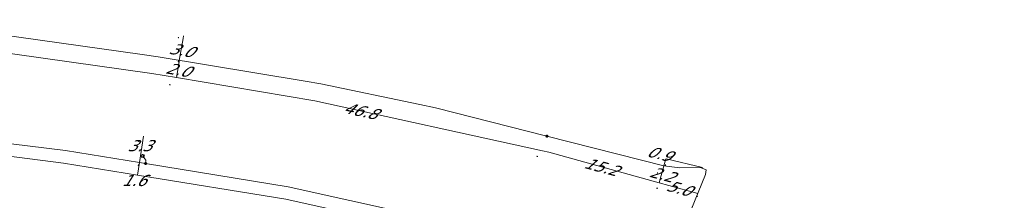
# Model space of a CAD drawing. Header units: metres. Extents: x 124576 to 133557, y 395865 to 402386.
# Tile 358 of 447: x 129847 to 129970, y 401345 to 401367. Entities that reach past the tile are written whole.
import ezdxf
from ezdxf.enums import TextEntityAlignment as Align

# ---------------------------------------------------------------- set-up
doc = ezdxf.new("R2010")
doc.units = ezdxf.units.M
doc.header["$MEASUREMENT"] = 0
doc.layers.add('LG_Laag_Spanning_Enexis_Netbeheer_BV', color=7, linetype='Continuous', lineweight=13, true_color=0x960000)
doc.layers.add('LG_Midden_Spanning_Enexis_Netbeheer_BV', color=7, linetype='Continuous', lineweight=13, true_color=0xd20000)
for name, color, linetype, lineweight in [('LG_Laag_Spanning_P_Enexis_Netbeheer_BV', 7, 'Continuous', 0), ('LG_Midden_Spanning_P_Enexis_Netbeheer_BV', 7, 'Continuous', 0), ('MV_Laag_Spanning', 7, 'Continuous', 0), ('MV_Laag_Spanning_pijl', 7, 'Continuous', 0), ('MV_Midden_Spanning', 7, 'Continuous', 0), ('MV_Midden_Spanning_lijn', 7, 'Continuous', 0), ('MV_Midden_Spanning_pijl', 7, 'Continuous', 0)]:
    doc.layers.add(name, color=color, linetype=linetype, lineweight=lineweight)
doc.styles.add('Klic_Annotatie', font='verdanai.ttf', dxfattribs={"oblique": 20, "height": 1.4})

# ---------------------------------------------------------------- blocks, each defined once
blk = doc.blocks.new('Mof')
at = {"layer": 'LG_Laag_Spanning_P_Enexis_Netbeheer_BV'}
h = blk.add_hatch(color=256, dxfattribs=at)
edge = h.paths.add_edge_path()
edge.add_arc((0, 0), 2, 0, 360)
blk = doc.blocks.new('Mof_1')
at = {"layer": 'LG_Midden_Spanning_P_Enexis_Netbeheer_BV'}
h = blk.add_hatch(color=256, dxfattribs=at)
edge = h.paths.add_edge_path()
edge.add_arc((0, 0), 2, 0, 360)
blk = doc.blocks.new('Streetlight')
at = {"layer": 'LG_Laag_Spanning_P_Enexis_Netbeheer_BV'}
for p, q in [((-1.8, 1.8), (-1.1, 1.1)), ((0, 2.5), (0, 1.5)), ((1.8, 1.8), (1.1, 1.1)), ((-1.1, -1.1), (-1.8, -1.8)), ((0, -1.5), (0, -2.5)), ((1.1, -1.1), (1.8, -1.8))]:
    blk.add_line(p, q, dxfattribs=at)
at = {"layer": 'LG_Laag_Spanning_P_Enexis_Netbeheer_BV', "flags": 128}
for points in [[(-2.5, 0), (-1.5, 0)], [(1.5, 0), (2.5, 0)]]:
    blk.add_lwpolyline(points, dxfattribs=at)
at = {"layer": 'LG_Laag_Spanning_P_Enexis_Netbeheer_BV'}
blk.add_circle((0, 0), 1.5, dxfattribs=at)
blk = doc.blocks.new('m_pijl')
at = {"layer": 'MV_Laag_Spanning_pijl'}
blk.add_hatch(color=7, dxfattribs=at).paths.add_polyline_path([(-1, -0.3), (-1, 0), (-1, 0.3), (0, 0)])
at = {"layer": 'MV_Laag_Spanning_pijl', "flags": 128}
blk.add_lwpolyline([(-1, 0), (-1, 0.3), (0, 0), (-1, -0.3), (-1, 0)], close=True, dxfattribs=at)
blk = doc.blocks.new('m_pijl_1')
at = {"layer": 'MV_Midden_Spanning_pijl'}
blk.add_hatch(color=7, dxfattribs=at).paths.add_polyline_path([(-1, -0.3), (-1, 0), (-1, 0.3), (0, 0)])
at = {"layer": 'MV_Midden_Spanning_pijl', "flags": 128}
blk.add_lwpolyline([(-1, 0), (-1, 0.3), (0, 0), (-1, -0.3), (-1, 0)], close=True, dxfattribs=at)

msp = doc.modelspace()

# ---------------------------------------------------------------- linework, layer by layer
at = {"layer": 'LG_Laag_Spanning_Enexis_Netbeheer_BV', "flags": 128}
for points in [[(129843.65, 401351.88), (129852.85, 401350.76), (129862.12, 401349.25), (129862.89, 401349.13), (129880.75, 401346.22), (129911.64, 401339.33), (129911.76, 401339.3), (129912.19, 401339.21), (129935.71, 401332.65), (129937.34, 401332.19), (129958.62, 401324.97), (129959.41, 401324.67), (129975.49, 401318.52)], [(129843.65, 401351.88), (129852.85, 401350.76), (129862.12, 401349.25), (129862.89, 401349.13), (129880.75, 401346.22), (129911.64, 401339.33), (129911.76, 401339.3), (129912.19, 401339.21), (129935.71, 401332.65), (129937.34, 401332.19), (129958.62, 401324.97), (129959.41, 401324.67), (129975.49, 401318.52)], [(129862.89, 401349.13), (129862.94, 401349.56), (129862.54, 401350.07)]]:
    msp.add_lwpolyline(points, dxfattribs=at)
at = {"layer": 'LG_Midden_Spanning_Enexis_Netbeheer_BV', "flags": 128}
for points in [[(129831.22, 401367.19), (129862.48, 401362.82), (129864.46, 401362.52), (129882.88, 401359.48), (129884.85, 401359.11), (129897.23, 401356.55), (129899.18, 401356.1), (129913.15, 401352.56), (129927.81, 401348.83), (129929.78, 401348.6), (129932.38, 401348.64), (129933.08, 401348.32), (129933, 401347.73), (129914.02, 401300.99), (129899.1, 401264.25), (129898.68, 401263.34), (129898.18, 401262.48), (129894.95, 401257.41), (129893.98, 401255.67), (129886.46, 401240.03), (129885.59, 401238.23), (129869.79, 401205.57)], [(129831.22, 401367.19), (129862.48, 401362.82), (129864.46, 401362.52), (129882.88, 401359.48), (129884.85, 401359.11), (129897.23, 401356.55), (129899.18, 401356.1), (129913.15, 401352.56), (129927.81, 401348.83), (129929.78, 401348.6), (129932.38, 401348.64), (129933.08, 401348.32), (129933, 401347.73), (129914.02, 401300.99), (129899.1, 401264.25), (129898.68, 401263.34), (129898.18, 401262.48), (129894.95, 401257.41), (129893.98, 401255.67), (129886.46, 401240.03), (129885.59, 401238.23), (129869.79, 401205.57)], [(129831.22, 401367.19), (129862.48, 401362.82), (129864.46, 401362.52), (129882.88, 401359.48), (129884.85, 401359.11), (129897.23, 401356.55), (129899.18, 401356.1), (129913.15, 401352.56), (129927.81, 401348.83), (129929.78, 401348.6), (129932.38, 401348.64), (129933.08, 401348.32), (129933, 401347.73), (129914.02, 401300.99), (129899.1, 401264.25), (129898.68, 401263.34), (129898.18, 401262.48), (129894.95, 401257.41), (129893.98, 401255.67), (129886.46, 401240.03), (129885.59, 401238.23), (129869.79, 401205.57)], [(129831.22, 401367.19), (129862.48, 401362.82), (129864.46, 401362.52), (129882.88, 401359.48), (129884.85, 401359.11), (129897.23, 401356.55), (129899.18, 401356.1), (129913.15, 401352.56), (129927.81, 401348.83), (129929.78, 401348.6), (129932.38, 401348.64), (129933.08, 401348.32), (129933, 401347.73), (129914.02, 401300.99), (129899.1, 401264.25), (129898.68, 401263.34), (129898.18, 401262.48), (129894.95, 401257.41), (129893.98, 401255.67), (129886.46, 401240.03), (129885.59, 401238.23), (129869.79, 401205.57)], [(129831.22, 401367.19), (129862.48, 401362.82), (129864.46, 401362.52), (129882.88, 401359.48), (129884.85, 401359.11), (129897.23, 401356.55), (129899.18, 401356.1), (129913.15, 401352.56)], [(129831.22, 401367.19), (129862.48, 401362.82), (129864.46, 401362.52), (129882.88, 401359.48), (129884.85, 401359.11), (129897.23, 401356.55), (129899.18, 401356.1), (129913.15, 401352.56)], [(129831.22, 401367.19), (129862.48, 401362.82), (129864.46, 401362.52), (129882.88, 401359.48), (129884.85, 401359.11), (129897.23, 401356.55), (129899.18, 401356.1), (129913.15, 401352.56)], [(129831.22, 401367.19), (129862.48, 401362.82), (129864.46, 401362.52), (129882.88, 401359.48), (129884.85, 401359.11), (129897.23, 401356.55), (129899.18, 401356.1), (129913.15, 401352.56)], [(129831.22, 401367.19), (129862.48, 401362.82), (129864.46, 401362.52), (129882.88, 401359.48), (129884.85, 401359.11), (129897.23, 401356.55), (129899.18, 401356.1), (129913.15, 401352.56)], [(129831.22, 401367.19), (129862.48, 401362.82), (129864.46, 401362.52), (129882.88, 401359.48), (129884.85, 401359.11), (129897.23, 401356.55), (129899.18, 401356.1), (129913.15, 401352.56)], [(129869.79, 401205.57), (129885.59, 401238.23), (129886.46, 401240.03), (129893.98, 401255.67), (129894.95, 401257.41), (129898.18, 401262.48), (129898.68, 401263.34), (129899.1, 401264.25), (129914.02, 401300.99), (129933, 401347.73), (129933.08, 401348.32), (129932.38, 401348.64), (129929.78, 401348.6), (129927.81, 401348.83), (129913.15, 401352.56)], [(129869.79, 401205.57), (129885.59, 401238.23), (129886.46, 401240.03), (129893.98, 401255.67), (129894.95, 401257.41), (129898.18, 401262.48), (129898.68, 401263.34), (129899.1, 401264.25), (129914.02, 401300.99), (129933, 401347.73), (129933.08, 401348.32), (129932.38, 401348.64), (129929.78, 401348.6), (129927.81, 401348.83), (129913.15, 401352.56)], [(129869.79, 401205.57), (129885.59, 401238.23), (129886.46, 401240.03), (129893.98, 401255.67), (129894.95, 401257.41), (129898.18, 401262.48), (129898.68, 401263.34), (129899.1, 401264.25), (129914.02, 401300.99), (129933, 401347.73), (129933.08, 401348.32), (129932.38, 401348.64), (129929.78, 401348.6), (129927.81, 401348.83), (129913.15, 401352.56)], [(129913.15, 401352.56), (129927.81, 401348.83), (129929.78, 401348.6), (129932.38, 401348.64), (129933.08, 401348.32), (129933, 401347.73), (129914.02, 401300.99), (129899.1, 401264.25), (129898.68, 401263.34), (129898.18, 401262.48), (129894.95, 401257.41), (129893.98, 401255.67), (129886.46, 401240.03), (129885.59, 401238.23), (129869.79, 401205.57)], [(129913.15, 401352.56), (129927.81, 401348.83), (129929.78, 401348.6), (129932.38, 401348.64), (129933.08, 401348.32), (129933, 401347.73), (129914.02, 401300.99), (129899.1, 401264.25), (129898.68, 401263.34), (129898.18, 401262.48), (129894.95, 401257.41), (129893.98, 401255.67), (129886.46, 401240.03), (129885.59, 401238.23), (129869.79, 401205.57)], [(129913.15, 401352.56), (129927.81, 401348.83), (129929.78, 401348.6), (129932.38, 401348.64), (129933.08, 401348.32)], [(129898.68, 401263.34), (129899.1, 401264.25), (129902.72, 401273.17), (129914.02, 401300.99), (129926.15, 401330.87), (129928.01, 401335.44), (129930.16, 401340.75), (129933, 401347.73), (129933.08, 401348.32)], [(129898.68, 401263.34), (129899.1, 401264.25), (129902.72, 401273.17), (129914.02, 401300.99), (129926.15, 401330.87), (129928.01, 401335.44), (129930.16, 401340.75), (129933, 401347.73), (129933.08, 401348.32)], [(129898.68, 401263.34), (129899.1, 401264.25), (129902.72, 401273.17), (129914.02, 401300.99), (129926.15, 401330.87), (129928.01, 401335.44), (129930.16, 401340.75), (129933, 401347.73), (129933.08, 401348.32)], [(129898.68, 401263.34), (129899.1, 401264.25), (129902.72, 401273.17), (129914.02, 401300.99), (129926.15, 401330.87), (129928.01, 401335.44), (129930.16, 401340.75), (129933, 401347.73), (129933.08, 401348.32)], [(129898.68, 401263.34), (129899.1, 401264.25), (129902.72, 401273.17), (129914.02, 401300.99), (129926.15, 401330.87), (129928.01, 401335.44), (129930.16, 401340.75), (129933, 401347.73), (129933.08, 401348.32)], [(129898.68, 401263.34), (129899.1, 401264.25), (129902.72, 401273.17), (129914.02, 401300.99), (129926.15, 401330.87), (129928.01, 401335.44), (129930.16, 401340.75), (129933, 401347.73), (129933.08, 401348.32)], [(129898.68, 401263.34), (129899.1, 401264.25), (129902.72, 401273.17), (129914.02, 401300.99), (129926.15, 401330.87), (129928.01, 401335.44), (129930.16, 401340.75), (129933, 401347.73), (129933.08, 401348.32)], [(129898.68, 401263.34), (129899.1, 401264.25), (129902.72, 401273.17), (129914.02, 401300.99), (129926.15, 401330.87), (129928.01, 401335.44), (129930.16, 401340.75), (129933, 401347.73), (129933.08, 401348.32)], [(129898.68, 401263.34), (129899.1, 401264.25), (129902.72, 401273.17), (129914.02, 401300.99), (129926.15, 401330.87), (129928.01, 401335.44), (129930.16, 401340.75), (129933, 401347.73), (129933.08, 401348.32)], [(129933.08, 401348.32), (129933, 401347.73), (129914.02, 401300.99), (129899.1, 401264.25), (129898.68, 401263.34)]]:
    msp.add_lwpolyline(points, dxfattribs=at)
at = {"layer": 'MV_Laag_Spanning_pijl'}
for p, q in [((129862.12, 401349.25), (129862.61, 401352.55)), ((129861.87, 401347.67), (129862.12, 401349.25))]:
    msp.add_line(p, q, dxfattribs=at)
at = {"layer": 'MV_Laag_Spanning_pijl', "flags": 128}
for points in [[(129798, 401355.91), (129817.52, 401353.67), (129852.62, 401349.18), (129861.87, 401347.67)], [(129861.87, 401347.67), (129880.45, 401344.65), (129910.78, 401337.88)]]:
    msp.add_lwpolyline(points, dxfattribs=at)
at = {"layer": 'MV_Midden_Spanning_lijn'}
for p, q in [((129927.81, 401348.83), (129927.22, 401346.71)), ((129928.08, 401349.72), (129932.64, 401348.63))]:
    msp.add_line(p, q, dxfattribs=at)
at = {"layer": 'MV_Midden_Spanning_pijl'}
for p, q in [((129927.22, 401346.71), (129927.81, 401348.83)), ((129927.81, 401348.83), (129928.03, 401349.73)), ((129927.22, 401346.71), (129932.04, 401345.37))]:
    msp.add_line(p, q, dxfattribs=at)
at = {"layer": 'MV_Midden_Spanning_pijl', "flags": 128}
for points in [[(129817.28, 401366.58), (129819.3, 401366.35), (129839.66, 401363.8), (129863.68, 401360.42), (129866.75, 401359.91)], [(129867.11, 401362.08), (129867.58, 401364.84), (129867.63, 401365.17)], [(129866.75, 401359.91), (129867.08, 401361.88), (129867.11, 401362.08)], [(129866.75, 401359.91), (129884.1, 401357), (129912.58, 401350.72)], [(129912.58, 401350.72), (129913.37, 401350.54), (129927.22, 401346.71)]]:
    msp.add_lwpolyline(points, dxfattribs=at)

# ---------------------------------------------------------------- block references
at = {"layer": 'LG_Laag_Spanning_P_Enexis_Netbeheer_BV', "xscale": 0.1, "yscale": 0.1, "zscale": 0.1, "rotation": 187}
msp.add_blockref('Streetlight', (129862.54, 401350.07), dxfattribs=at)
at = {"layer": 'LG_Laag_Spanning_P_Enexis_Netbeheer_BV', "xscale": 0.1, "yscale": 0.1, "zscale": 0.1}
msp.add_blockref('Mof', (129862.89, 401349.13), dxfattribs=at)
at = {"layer": 'LG_Midden_Spanning_P_Enexis_Netbeheer_BV', "xscale": 0.1, "yscale": 0.1, "zscale": 0.1}
msp.add_blockref('Mof_1', (129913.15, 401352.56), dxfattribs=at)
msp.add_blockref('Mof_1', (129913.15, 401352.56), dxfattribs=at)
msp.add_blockref('Mof_1', (129913.15, 401352.56), dxfattribs=at)
msp.add_blockref('Mof_1', (129913.15, 401352.56), dxfattribs=at)
msp.add_blockref('Mof_1', (129913.15, 401352.56), dxfattribs=at)
at = {"layer": 'MV_Laag_Spanning_pijl'}
for p, xscale, yscale, zscale, rotation in [((129862, 401352), 0.1, 0.1, 0.1, 81), ((129862, 401349), 0.09999999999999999, 0.09999999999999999, 0.09999999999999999, 80), ((129861, 401347), 0.1, 0.1, 0.1, 351)]:
    msp.add_blockref('m_pijl', p, dxfattribs=dict(at, xscale=xscale, yscale=yscale, zscale=zscale, rotation=rotation))
at = {"layer": 'MV_Midden_Spanning_pijl'}
for p, xscale, yscale, zscale, rotation in [((129867, 401365), 0.09999999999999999, 0.09999999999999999, 0.09999999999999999, 80), ((129867, 401362), 0.09999999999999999, 0.09999999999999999, 0.09999999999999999, 80), ((129866, 401359), 0.1, 0.1, 0.1, 351), ((129912, 401350), 0.1, 0.1, 0.1, 348), ((129928, 401349), 0.1, 0.1, 0.1, 75.00000000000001), ((129927, 401348), 0.1, 0.1, 0.1, 74), ((129927, 401346), 0.1, 0.1, 0.1, 345), ((129932, 401345), 0.1, 0.1, 0.1, 345)]:
    msp.add_blockref('m_pijl_1', p, dxfattribs=dict(at, xscale=xscale, yscale=yscale, zscale=zscale, rotation=rotation))

# ---------------------------------------------------------------- texts
at = {"layer": 'MV_Laag_Spanning', "style": 'Klic_Annotatie', "oblique": 20}
for s, p in [('3.3', (129862.11, 401351.37)), ('1.6', (129861.39, 401347))]:
    msp.add_text(s, height=1.4, dxfattribs=at).set_placement(p, align=Align.MIDDLE_CENTER)
at = {"layer": 'MV_Midden_Spanning', "style": 'Klic_Annotatie', "oblique": 20}
for s, rotation, p in [('3.0', 350, (129867.33, 401363.36)), ('2.0', 350, (129866.91, 401360.89)), ('46.8', 348, (129889.75, 401355.75)), ('0.9', 346, (129927.18, 401350.37)), ('15.2', 345, (129919.9, 401348.73)), ('2.2', 345, (129927.51, 401347.77)), ('5.0', 345, (129929.63, 401346.04))]:
    msp.add_text(s, height=1.4, rotation=rotation, dxfattribs=at).set_placement(p, align=Align.MIDDLE_CENTER)

doc.saveas('drawing.dxf')
